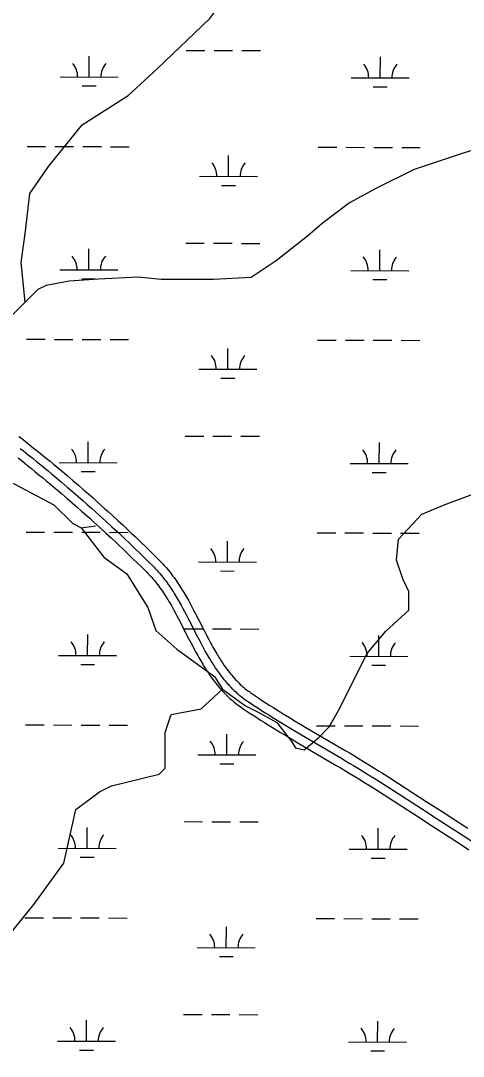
# Model space of a CAD drawing. Extents: x 3161615 to 3199515, y 867541 to 892976.
# Drawn here: x 3178180 to 3178943, y 874894 to 876681 of the extents above; entities that cross this region are included whole.
import ezdxf

# ---------------------------------------------------------------- set-up
doc = ezdxf.new("R2010")
doc.units = 0
for name, color, linetype in [('V-ROAD-CNTR', 7, 'Continuous'), ('V-TOPO-SHOR', 7, 'Continuous'), ('V-WETL-SWMP', 7, 'Continuous')]:
    doc.layers.add(name, color=color, linetype=linetype)

msp = doc.modelspace()

# ---------------------------------------------------------------- linework, layer by layer
at = {"layer": 'V-ROAD-CNTR'}
for points in [[(3178177, 875963.4), (3178181.3, 875960.1), (3178188.7, 875954.3)], [(3178188.7, 875954.3), (3178194.3, 875949.9), (3178202.5, 875943.3), (3178210.8, 875936.7), (3178217.7, 875931.1), (3178224.3, 875925.7), (3178230.7, 875920.5), (3178236.9, 875915.4), (3178242.8, 875910.4), (3178248.6, 875905.6), (3178259.7, 875896.3), (3178270, 875887.4), (3178279.7, 875879.1), (3178288.7, 875871.3), (3178297.1, 875864), (3178305, 875857.1), (3178312.3, 875850.5), (3178319.1, 875844.4), (3178325.5, 875838.6), (3178331.5, 875833.2), (3178337.1, 875828.1), (3178347.5, 875818.5), (3178356.6, 875810.1), (3178364.6, 875802.7), (3178371.5, 875796.1), (3178377.5, 875790.4), (3178388, 875780.3), (3178395.8, 875772.8), (3178401.7, 875767), (3178410.5, 875758.4), (3178419.2, 875749.8), (3178420.8, 875748.1), (3178422.5, 875746.4), (3178424.1, 875744.8), (3178425.6, 875743.1), (3178427.2, 875741.4), (3178428.7, 875739.7), (3178431.6, 875736.4), (3178434.4, 875733), (3178437.1, 875729.6), (3178439.7, 875726.3), (3178442.2, 875723), (3178444.6, 875719.7), (3178447, 875716.4), (3178449.2, 875713.1), (3178451.4, 875709.9), (3178453.5, 875706.7), (3178455.6, 875703.5), (3178457.5, 875700.4), (3178459.4, 875697.3), (3178461.3, 875694.2), (3178463.1, 875691.2), (3178464.9, 875688.2), (3178466.6, 875685.2), (3178469.9, 875679.4), (3178473, 875673.7), (3178476, 875668.1), (3178478.8, 875662.7), (3178481.5, 875657.5), (3178486.7, 875647.4), (3178496.3, 875628.6), (3178500.5, 875620.5), (3178504.4, 875613), (3178506.3, 875609.5), (3178508.1, 875606.1), (3178509.9, 875602.9), (3178511.6, 875599.8), (3178513.3, 875596.8), (3178514.9, 875593.9), (3178516.5, 875591.2), (3178518.1, 875588.5), (3178519.6, 875586), (3178521.1, 875583.5), (3178522.6, 875581.2), (3178524, 875578.9), (3178525.4, 875576.7), (3178526.8, 875574.6), (3178528.1, 875572.7), (3178530.7, 875568.8), (3178533.2, 875565.3), (3178535.6, 875562), (3178537.8, 875559), (3178540, 875556.3), (3178542, 875553.7), (3178544, 875551.3), (3178545.8, 875549.2), (3178547.6, 875547.1)], [(3178175.6, 875926.4), (3178183.8, 875919.9), (3178192, 875913.4), (3178198.8, 875907.9), (3178205.3, 875902.5), (3178211.6, 875897.3), (3178217.7, 875892.3), (3178223.6, 875887.4), (3178229.3, 875882.6), (3178240.3, 875873.4), (3178250.5, 875864.6), (3178260.1, 875856.4), (3178269, 875848.7), (3178277.3, 875841.4), (3178285.1, 875834.6), (3178292.3, 875828.1), (3178299.1, 875822.1), (3178305.4, 875816.4), (3178311.3, 875811), (3178316.9, 875806), (3178327.2, 875796.5), (3178336.2, 875788.1), (3178344, 875780.8), (3178350.8, 875774.4), (3178356.8, 875768.7), (3178367.2, 875758.7), (3178374.9, 875751.2), (3178380.7, 875745.6), (3178389.4, 875737.1), (3178398, 875728.5), (3178399.5, 875727.1), (3178400.8, 875725.7), (3178402.2, 875724.2), (3178403.6, 875722.8), (3178404.9, 875721.3), (3178406.2, 875719.9), (3178408.8, 875716.9), (3178411.2, 875714), (3178413.6, 875711), (3178415.9, 875708), (3178418.1, 875705.1), (3178420.3, 875702.1), (3178422.4, 875699.2), (3178424.5, 875696.2), (3178426.4, 875693.3), (3178428.4, 875690.4), (3178430.2, 875687.4), (3178432.1, 875684.5), (3178433.8, 875681.7), (3178435.6, 875678.8), (3178437.2, 875676), (3178438.9, 875673.1), (3178440.5, 875670.4), (3178443.6, 875664.8), (3178446.6, 875659.3), (3178449.5, 875654), (3178452.2, 875648.8), (3178454.9, 875643.7), (3178460, 875633.8), (3178469.6, 875614.9), (3178473.9, 875606.7), (3178477.9, 875598.9), (3178479.9, 875595.3), (3178481.8, 875591.8), (3178483.6, 875588.4), (3178485.4, 875585.2), (3178487.2, 875582), (3178488.9, 875579), (3178490.6, 875576), (3178492.3, 875573.2), (3178494, 875570.4), (3178495.6, 875567.8), (3178497.1, 875565.3), (3178498.7, 875562.8), (3178500.2, 875560.4), (3178501.7, 875558.1), (3178503.2, 875555.9), (3178506, 875551.7), (3178508.8, 875547.8), (3178511.5, 875544.2), (3178514, 875540.8), (3178516.4, 875537.6), (3178518.8, 875534.7), (3178521, 875532.1), (3178523.1, 875529.6), (3178525.1, 875527.3)], [(3178179.5, 875942.5), (3178185, 875938.2), (3178193.2, 875931.6), (3178201.4, 875925), (3178208.2, 875919.5), (3178214.8, 875914.1), (3178221.2, 875908.9), (3178227.3, 875903.8), (3178233.2, 875898.9), (3178239, 875894.1), (3178250, 875884.8), (3178260.3, 875876), (3178269.9, 875867.8), (3178278.9, 875860), (3178287.2, 875852.7), (3178295, 875845.8), (3178302.3, 875839.3), (3178309.1, 875833.2), (3178315.5, 875827.5), (3178321.4, 875822.1), (3178327, 875817.1), (3178337.4, 875807.5), (3178346.4, 875799.1), (3178354.3, 875791.7), (3178361.1, 875785.2), (3178367.1, 875779.6), (3178377.6, 875769.5), (3178385.4, 875762), (3178391.2, 875756.3), (3178399.9, 875747.8), (3178408.6, 875739.2), (3178410.2, 875737.6), (3178411.7, 875736), (3178413.1, 875734.5), (3178414.6, 875732.9), (3178416, 875731.4), (3178417.4, 875729.8), (3178420.2, 875726.6), (3178422.8, 875723.5), (3178425.4, 875720.3), (3178427.8, 875717.2), (3178430.2, 875714), (3178432.5, 875710.9), (3178434.7, 875707.8), (3178436.8, 875704.7), (3178438.9, 875701.6), (3178440.9, 875698.5), (3178442.9, 875695.5), (3178444.8, 875692.5), (3178446.6, 875689.5), (3178448.4, 875686.5), (3178450.2, 875683.6), (3178451.9, 875680.7), (3178453.5, 875677.8), (3178456.7, 875672.1), (3178459.8, 875666.5), (3178462.7, 875661.1), (3178465.5, 875655.8), (3178468.2, 875650.6), (3178473.3, 875640.6), (3178482.9, 875621.8), (3178487.2, 875613.6), (3178491.2, 875606), (3178493.1, 875602.4), (3178494.9, 875599), (3178496.7, 875595.7), (3178498.5, 875592.5), (3178500.2, 875589.4), (3178501.9, 875586.4), (3178503.6, 875583.6), (3178505.2, 875580.8), (3178506.8, 875578.2), (3178508.3, 875575.7), (3178509.9, 875573.2), (3178511.4, 875570.8), (3178512.8, 875568.6), (3178514.2, 875566.4), (3178515.6, 875564.3), (3178518.4, 875560.3), (3178521, 875556.5), (3178523.5, 875553.1), (3178525.9, 875549.9), (3178528.2, 875547), (3178530.4, 875544.2), (3178532.5, 875541.7), (3178534.5, 875539.4), (3178536.4, 875537.2)], [(3178536.4, 875537.2), (3178538.2, 875535.2), (3178539.9, 875533.4), (3178541.5, 875531.6), (3178543, 875530.1), (3178544.5, 875528.6), (3178545.9, 875527.2), (3178548.5, 875524.7), (3178550.9, 875522.5), (3178553, 875520.6), (3178554.8, 875519), (3178556.5, 875517.7), (3178557.9, 875516.5), (3178560.5, 875514.4), (3178562.5, 875512.9), (3178564, 875511.8), (3178566.3, 875510.1), (3178568.6, 875508.5), (3178575.6, 875503.8), (3178582.4, 875499.2), (3178589, 875494.9), (3178595.4, 875490.7), (3178601.7, 875486.7), (3178607.8, 875482.8), (3178613.7, 875479.1), (3178619.4, 875475.5), (3178625, 875472.1), (3178635.8, 875465.5), (3178646, 875459.4), (3178655.5, 875453.7), (3178664.5, 875448.3), (3178732, 875408.7), (3178740.4, 875403.7), (3178747.8, 875399.3), (3178754.2, 875395.5), (3178765.4, 875388.7), (3178773.8, 875383.6), (3178780, 875379.7), (3178789.4, 875373.8), (3178794.1, 875370.8), (3178798.7, 875367.8), (3178871.3, 875321.1), (3178898.6, 875303.6), (3178922.3, 875288.2), (3178943.2, 875274.7), (3178961.3, 875262.8)], [(3178547.5, 875547.2), (3178549.3, 875545.3), (3178550.8, 875543.6), (3178552.3, 875542), (3178553.8, 875540.5), (3178555.1, 875539.2), (3178556.3, 875538), (3178558.8, 875535.6), (3178561, 875533.6), (3178562.9, 875531.9), (3178564.6, 875530.5), (3178566.1, 875529.2), (3178567.4, 875528.1), (3178569.8, 875526.2), (3178571.5, 875524.9), (3178572.9, 875523.9), (3178575, 875522.4), (3178577.1, 875520.9), (3178583.9, 875516.2), (3178590.7, 875511.7), (3178597.2, 875507.4), (3178603.6, 875503.3), (3178609.8, 875499.3), (3178615.8, 875495.5), (3178621.6, 875491.8), (3178627.3, 875488.3), (3178632.8, 875484.9), (3178643.6, 875478.3), (3178653.7, 875472.2), (3178663.2, 875466.5), (3178672.1, 875461.2), (3178739.6, 875421.6), (3178748.1, 875416.6), (3178755.5, 875412.2), (3178761.9, 875408.3), (3178773.2, 875401.5), (3178781.7, 875396.3), (3178788, 875392.4), (3178797.4, 875386.5), (3178802.1, 875383.5), (3178806.8, 875380.5), (3178879.4, 875333.7), (3178906.7, 875316.2), (3178930.5, 875300.8), (3178951.3, 875287.2)], [(3178525.2, 875527.2), (3178527.1, 875525.1), (3178528.9, 875523.1), (3178530.7, 875521.3), (3178532.3, 875519.6), (3178533.9, 875518), (3178535.4, 875516.5), (3178538.3, 875513.7), (3178540.8, 875511.4), (3178543.1, 875509.4), (3178545.1, 875507.6), (3178546.9, 875506.1), (3178548.5, 875504.8), (3178551.3, 875502.6), (3178553.4, 875500.9), (3178555.1, 875499.7), (3178557.6, 875497.9), (3178560.1, 875496.2), (3178567.2, 875491.3), (3178574.1, 875486.7), (3178580.8, 875482.3), (3178587.3, 875478.1), (3178593.6, 875474), (3178599.8, 875470.1), (3178605.7, 875466.4), (3178611.5, 875462.8), (3178617.1, 875459.3), (3178628, 875452.7), (3178638.3, 875446.5), (3178647.9, 875440.8), (3178656.9, 875435.4), (3178724.4, 875395.8), (3178732.8, 875390.8), (3178740.1, 875386.5), (3178746.4, 875382.6), (3178757.6, 875375.9), (3178765.9, 875370.8), (3178772.1, 875366.9), (3178781.4, 875361.1), (3178786, 875358.2), (3178790.6, 875355.2), (3178863.2, 875308.5), (3178890.4, 875291), (3178914.2, 875275.6), (3178935, 875262.1), (3178953.1, 875250.3)]]:
    msp.add_lwpolyline(points, dxfattribs=at)
at = {"layer": 'V-TOPO-SHOR'}
for points in [[(3178187.9, 876195.1), (3178180.9, 876263.6), (3178188.3, 876317.6), (3178195.7, 876382.5), (3178228.2, 876429.2), (3178286.1, 876501.1), (3178365.5, 876551.4), (3178416.1, 876598.1), (3178506.4, 876684.3), (3178546.2, 876738.3), (3178629.3, 876810.1), (3178647.4, 876828.1), (3178654.6, 876835.3)], [(3179309.7, 876570.4), (3179255.7, 876577.7), (3179201.6, 876574.3), (3179129.5, 876542), (3179082.5, 876513.3), (3179010.3, 876473.9), (3178934.6, 876448.9), (3178858.9, 876423.9), (3178793.9, 876391.6), (3178747, 876366.5), (3178700, 876330.6), (3178674.8, 876309.1), (3178620.6, 876266), (3178577.3, 876237.3), (3178512.4, 876233.8), (3178487.2, 876233.9), (3178422.3, 876234.1), (3178382.7, 876237.8), (3178314.2, 876234.4), (3178263.7, 876230.9), (3178224.1, 876223.8), (3178209.6, 876216.7), (3178187.9, 876195.1), (3178162.7, 876169.9)], [(3177677.6, 876019.8), (3177758.5, 875969.3), (3177787.2, 875922.3), (3177812.4, 875915.1), (3177862.8, 875893.3), (3177927.6, 875885.9), (3177978.1, 875900.2), (3178039.4, 875918), (3178079.1, 875910.7), (3178147.5, 875888.9), (3178169.1, 875881.6), (3178237.4, 875845.4), (3178269.8, 875812.9), (3178284.2, 875805.6), (3178309.4, 875809.2)], [(3178284.2, 875805.6), (3178323.7, 875755.1), (3178363.2, 875726.1), (3178381.2, 875697.3), (3178399.1, 875668.4), (3178413.4, 875628.7), (3178449.4, 875596.2), (3178514.1, 875549.1), (3178528.4, 875527.5), (3178568, 875498.5), (3178589.6, 875487.7), (3178622, 875469.6), (3178647.1, 875437.1), (3178654.3, 875426.2), (3178668.7, 875422.6), (3178694, 875444.1), (3178712.1, 875462.1), (3178730.2, 875494.5), (3178777.3, 875588.1), (3178809.8, 875627.6), (3178849.5, 875663.5), (3178849.6, 875696), (3178838.9, 875717.6), (3178828.2, 875750.1), (3178831.9, 875786.1), (3178871.6, 875829.2), (3178914.9, 875847.1), (3179001.5, 875879.3)], [(3177544.6, 874893.9), (3177617.4, 874921.3), (3177627.8, 874962.3), (3177710, 875003.1), (3177792.1, 875002.9), (3177822.8, 874992.5), (3177874.2, 875002.7), (3177956.4, 875043.5), (3178069.3, 875073.9), (3178130.9, 875084), (3178161.7, 875104.5), (3178202.9, 875155.6), (3178254.4, 875227.3), (3178275.2, 875319.6), (3178316.3, 875350.3), (3178336.9, 875360.5), (3178419, 875380.8), (3178429.3, 875391), (3178429.5, 875452.6), (3178439.8, 875483.3), (3178491.1, 875493.4), (3178528.4, 875527.5)]]:
    msp.add_lwpolyline(points, dxfattribs=at)
at = {"layer": 'V-WETL-SWMP'}
for p, q in [((3178465.6, 876629.4), (3178497.6, 876629.3)), ((3178513.6, 876629.2), (3178545.6, 876629.1)), ((3178561.6, 876629.1), (3178593.6, 876629)), ((3178298.4, 876583.4), (3178298.5, 876619.4)), ((3178800.3, 876582), (3178800.4, 876618)), ((3178248.4, 876583.5), (3178348.4, 876583.3)), ((3178750.3, 876582.1), (3178850.3, 876581.9)), ((3178286.3, 876568), (3178310.3, 876567.9)), ((3178788.2, 876566.6), (3178812.2, 876566.5)), ((3178191.2, 876463.6), (3178223.2, 876463.5)), ((3178239.2, 876463.5), (3178271.2, 876463.4)), ((3178287.2, 876463.4), (3178319.2, 876463.3)), ((3178335.2, 876463.2), (3178367.2, 876463.1)), ((3178693.1, 876462.2), (3178725.1, 876462.1)), ((3178741.1, 876462.1), (3178773.1, 876462)), ((3178789.1, 876462), (3178821.1, 876461.9)), ((3178837.1, 876461.8), (3178869.1, 876461.7)), ((3178538.4, 876411.9), (3178538.5, 876447.9)), ((3178488.4, 876412.1), (3178588.4, 876411.8)), ((3178526.3, 876396.5), (3178550.3, 876396.5)), ((3178297.5, 876250.7), (3178297.6, 876286.7)), ((3178464.7, 876296.7), (3178496.7, 876296.6)), ((3178512.7, 876296.6), (3178544.7, 876296.5)), ((3178560.7, 876296.4), (3178592.7, 876296.3)), ((3178799.4, 876249.3), (3178799.5, 876285.3)), ((3178247.5, 876250.9), (3178347.5, 876250.6)), ((3178749.4, 876249.5), (3178849.4, 876249.2)), ((3178285.4, 876235.3), (3178309.4, 876235.3)), ((3178787.3, 876233.9), (3178811.3, 876233.9)), ((3178190.3, 876130.9), (3178222.3, 876130.9)), ((3178238.3, 876130.8), (3178270.3, 876130.7)), ((3178286.3, 876130.7), (3178318.3, 876130.6)), ((3178334.3, 876130.5), (3178366.3, 876130.5)), ((3178692.2, 876129.6), (3178724.2, 876129.5)), ((3178740.2, 876129.4), (3178772.2, 876129.3)), ((3178788.2, 876129.3), (3178820.2, 876129.2)), ((3178836.2, 876129.2), (3178868.2, 876129.1)), ((3178537.5, 876079.2), (3178537.6, 876115.2)), ((3178487.5, 876079.4), (3178587.5, 876079.1)), ((3178525.4, 876063.8), (3178549.4, 876063.8)), ((3178463.7, 875964), (3178495.7, 875963.9)), ((3178511.7, 875963.9), (3178543.7, 875963.8)), ((3178559.7, 875963.7), (3178591.7, 875963.7)), ((3178296.5, 875918), (3178296.6, 875954)), ((3178798.5, 875916.7), (3178798.6, 875952.7)), ((3178246.5, 875918.2), (3178346.5, 875917.9)), ((3178748.5, 875916.8), (3178848.5, 875916.5)), ((3178284.5, 875902.6), (3178308.5, 875902.6)), ((3178786.4, 875901.3), (3178810.4, 875901.2)), ((3178189.4, 875798.3), (3178221.4, 875798.2)), ((3178237.4, 875798.1), (3178269.4, 875798.1)), ((3178285.4, 875798), (3178317.4, 875797.9)), ((3178333.4, 875797.9), (3178365.4, 875797.8)), ((3178536.5, 875746.6), (3178536.6, 875782.6)), ((3178691.3, 875796.9), (3178723.3, 875796.8)), ((3178739.3, 875796.8), (3178771.3, 875796.7)), ((3178787.3, 875796.6), (3178819.3, 875796.5)), ((3178835.3, 875796.5), (3178867.3, 875796.4)), ((3178486.5, 875746.7), (3178586.5, 875746.4)), ((3178524.5, 875731.2), (3178548.5, 875731.1)), ((3178462.8, 875631.3), (3178494.8, 875631.3)), ((3178510.8, 875631.2), (3178542.8, 875631.1)), ((3178558.8, 875631.1), (3178590.8, 875631)), ((3178295.6, 875585.4), (3178295.7, 875621.4)), ((3178797.5, 875584), (3178797.6, 875620)), ((3178245.6, 875585.5), (3178345.6, 875585.2)), ((3178283.6, 875570), (3178307.6, 875569.9)), ((3178747.5, 875584.1), (3178847.5, 875583.8)), ((3178785.5, 875568.6), (3178809.5, 875568.5)), ((3178188.5, 875465.6), (3178220.5, 875465.5)), ((3178236.5, 875465.5), (3178268.5, 875465.4)), ((3178284.5, 875465.3), (3178316.5, 875465.2)), ((3178332.5, 875465.2), (3178364.5, 875465.1)), ((3178690.4, 875464.2), (3178722.4, 875464.1)), ((3178738.4, 875464.1), (3178770.4, 875464)), ((3178786.4, 875463.9), (3178818.4, 875463.9)), ((3178834.4, 875463.8), (3178866.4, 875463.7)), ((3178535.6, 875413.9), (3178535.7, 875449.9)), ((3178485.6, 875414), (3178585.6, 875413.8)), ((3178523.6, 875398.5), (3178547.6, 875398.4)), ((3178294.7, 875252.7), (3178294.8, 875288.7)), ((3178461.9, 875298.7), (3178493.9, 875298.6)), ((3178509.9, 875298.5), (3178541.9, 875298.4)), ((3178557.9, 875298.4), (3178589.9, 875298.3)), ((3178796.6, 875251.3), (3178796.7, 875287.3)), ((3178244.7, 875252.8), (3178344.7, 875252.6)), ((3178746.6, 875251.5), (3178846.6, 875251.2)), ((3178282.7, 875237.3), (3178306.7, 875237.2)), ((3178784.6, 875235.9), (3178808.6, 875235.8)), ((3178187.5, 875132.9), (3178219.5, 875132.8)), ((3178235.5, 875132.8), (3178267.5, 875132.7)), ((3178283.5, 875132.7), (3178315.5, 875132.6)), ((3178331.5, 875132.5), (3178363.5, 875132.4)), ((3178689.4, 875131.5), (3178721.4, 875131.4)), ((3178737.4, 875131.4), (3178769.4, 875131.3)), ((3178785.4, 875131.3), (3178817.4, 875131.2)), ((3178833.4, 875131.1), (3178865.4, 875131.1)), ((3178534.7, 875081.2), (3178534.8, 875117.2)), ((3178484.7, 875081.4), (3178584.7, 875081.1)), ((3178522.7, 875065.8), (3178546.7, 875065.8)), ((3178461, 874966), (3178493, 874965.9)), ((3178509, 874965.9), (3178541, 874965.8)), ((3178557, 874965.7), (3178589, 874965.6)), ((3178293.8, 874920), (3178293.9, 874956)), ((3178795.7, 874918.6), (3178795.8, 874954.6)), ((3178243.8, 874920.2), (3178343.8, 874919.9)), ((3178745.7, 874918.8), (3178845.7, 874918.5)), ((3178281.7, 874904.6), (3178305.7, 874904.6)), ((3178783.7, 874903.2), (3178807.7, 874903.2))]:
    msp.add_line(p, q, dxfattribs=at)
for centre, start, end in [((3178243.1, 876584), 359.0699, 40.6135), ((3178353.6, 876583.7), 139.0699, 180.6135), ((3178745, 876582.6), 359.0699, 40.6135), ((3178855.5, 876582.3), 139.0699, 180.6135), ((3178483.1, 876412.5), 359.0699, 40.6135), ((3178593.6, 876412.2), 139.0699, 180.6135), ((3178242.2, 876251.3), 359.0699, 40.6135), ((3178352.7, 876251), 139.0699, 180.6135), ((3178744.1, 876250), 359.0699, 40.6135), ((3178854.6, 876249.7), 139.0699, 180.6135), ((3178482.2, 876079.9), 359.0699, 40.6135), ((3178592.7, 876079.6), 139.0699, 180.6135), ((3178241.3, 875918.7), 359.0699, 40.6135), ((3178351.8, 875918.4), 139.0699, 180.6135), ((3178743.2, 875917.3), 359.0699, 40.6135), ((3178853.7, 875917), 139.0699, 180.6135), ((3178481.3, 875747.2), 359.0699, 40.6135), ((3178591.8, 875746.9), 139.0699, 180.6135), ((3178240.4, 875586), 359.0699, 40.6135), ((3178350.9, 875585.7), 139.0699, 180.6135), ((3178742.3, 875584.6), 359.0699, 40.6135), ((3178852.8, 875584.3), 139.0699, 180.6135), ((3178480.4, 875414.5), 359.0699, 40.6135), ((3178590.9, 875414.2), 139.0699, 180.6135), ((3178239.5, 875253.3), 359.0699, 40.6135), ((3178350, 875253), 139.0699, 180.6135), ((3178741.4, 875251.9), 359.0699, 40.6135), ((3178851.9, 875251.6), 139.0699, 180.6135), ((3178479.5, 875081.9), 359.0699, 40.6135), ((3178590, 875081.5), 139.0699, 180.6135), ((3178238.5, 874920.7), 359.0699, 40.6135), ((3178349, 874920.3), 139.0699, 180.6135), ((3178740.5, 874919.3), 359.0699, 40.6135), ((3178850.9, 874919), 139.0699, 180.6135)]:
    msp.add_arc(centre, 35.2, start, end, dxfattribs=at)

doc.saveas('drawing.dxf')
